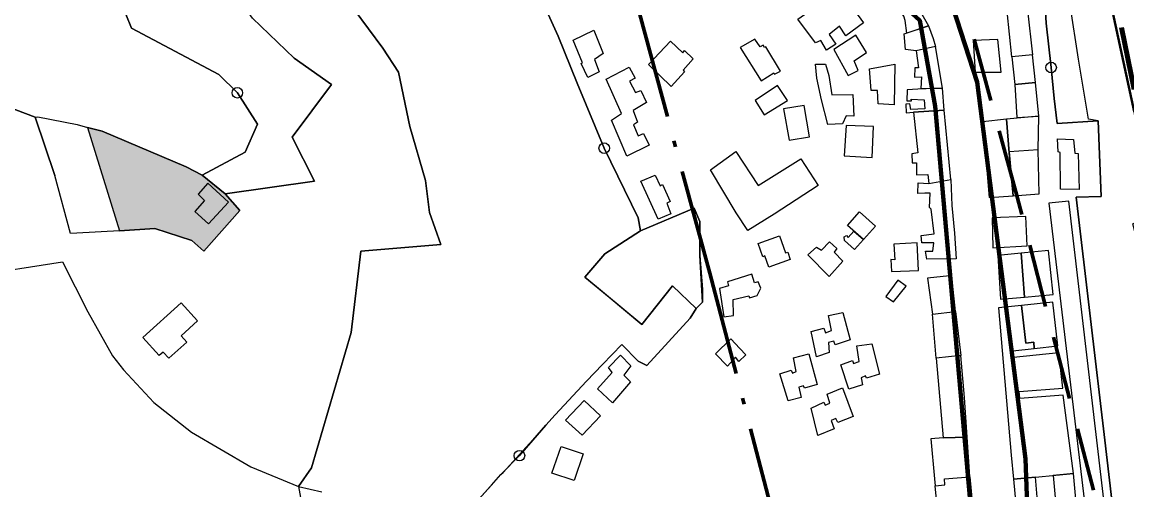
# Model space of a CAD drawing. Extents: x 645880 to 658994, y 884400 to 894744.
# Drawn here: x 657636 to 658160, y 891347 to 891569 of the extents above; entities that cross this region are included whole.
import ezdxf

# ---------------------------------------------------------------- set-up
doc = ezdxf.new("R2010")
doc.units = 0
doc.header["$LTSCALE"] = 10
doc.header["$PDMODE"] = 32
doc.header["$PDSIZE"] = 5
doc.linetypes.add('DOT_DASHED', pattern=[7.7, 5, -1.2, 0.3, -1.2])
doc.linetypes.add('MEDIUM_DASHED', pattern=[4.5, 3, -1.5])
for name, color, linetype, lineweight in [('1', 7, 'Continuous', 25), ('10', 7, 'Continuous', 25), ('13', 7, 'Continuous', 25), ('15', 7, 'MEDIUM_DASHED', 100), ('40', 7, 'Continuous', 80), ('43', 7, 'Continuous', 25), ('45', 7, 'Continuous', 25), ('54', 7, 'Continuous', 25), ('55', 7, 'Continuous', 25), ('59', 7, 'Continuous', 40), ('6', 7, 'Continuous', 25), ('8', 7, 'Continuous', 25)]:
    doc.layers.add(name, color=color, linetype=linetype, lineweight=lineweight)

msp = doc.modelspace()

# ---------------------------------------------------------------- hatches: boundary and pattern name
at = {"layer": '1'}
msp.add_hatch(color=256, dxfattribs=at).paths.add_polyline_path([(657739.36, 891479.65), (657732.39, 891487.66), (657721.46, 891496.52), (657713.82, 891500.39), (657674.06, 891517.22), (657667.04, 891519.08), (657682.29, 891470.13), (657698.97, 891471.09), (657716.56, 891465.51), (657722.2, 891460.39)])

# ---------------------------------------------------------------- linework, layer by layer
for points in [[(658146.17, 891522.17), (658126.79, 891521), (658125.26, 891532.78), (658123.88, 891547.46), (658121.59, 891568.41), (658121.13, 891576.68), (658120.07, 891585.24), (658119.69, 891594.09), (658118.54, 891602.52), (658117.44, 891606.78), (658114.4, 891619.84), (658106.67, 891639.59)], [(657892.62, 891627.9), (657862.24, 891635.8), (657873.52, 891611.03), (657874.56, 891608.75), (657878.62, 891597.51), (657881.89, 891588.93), (657878.99, 891587.19), (657890.14, 891562.31), (657899.18, 891540), (657912.03, 891509.25)], [(658162.4, 891258.34), (658149.32, 891370.79), (658142.56, 891428.37), (658135.82, 891485.95), (658147.61, 891486.41), (658146.17, 891522.17)], [(657912.03, 891509.25), (657928.05, 891476.22), (657929.2, 891470.12), (657954.59, 891480.81)], [(657954.59, 891480.81), (657957.41, 891474.5), (657957.29, 891458.31), (657958.65, 891442.26), (657958.54, 891436.3), (657955.57, 891433.2), (657952.73, 891428.61), (657932.3, 891406.31), (657928.15, 891408.28), (657920.4, 891416.26), (657911.16, 891406.64), (657903.64, 891398.75), (657888.8, 891382.81), (657884.31, 891377.98), (657878.21, 891370.84), (657871.83, 891363.52), (657863.02, 891354.51), (657849.05, 891338.88), (657841.18, 891330.38)]]:
    msp.add_lwpolyline(points, dxfattribs=at)
for points in [[(658003.87, 891570.34), (658012.17, 891576.16), (658014.36, 891572.95), (658019.48, 891576.53), (658014.64, 891583.87), (658020.78, 891587.87), (658024.81, 891581.87), (658027.71, 891583.79), (658032.93, 891576.33), (658030.65, 891574.5), (658034.97, 891568.63), (658026.53, 891562.51), (658023.57, 891567.01), (658018.66, 891563.09), (658021.82, 891558.45), (658017.38, 891555.65), (658014.68, 891560.26), (658012.25, 891559.08)], [(658054.73, 891569.69), (658054.09, 891571.85), (658048.14, 891581.35), (658053, 891584.4), (658057.99, 891578.97), (658061.89, 891573.77), (658065.69, 891567.21), (658055.48, 891563.75)], [(658115.03, 891553.42), (658105.26, 891552.58), (658103.02, 891573.94), (658112.71, 891574.6)], [(658069.11, 891557.41), (658059.84, 891555.34), (658054.86, 891555.98), (658054.26, 891563.38), (658065.69, 891567.21), (658068.03, 891561.25)], [(657897.32, 891560.45), (657907.08, 891565.21), (657911.49, 891554.07), (657907.34, 891551.26), (657909.68, 891545.39), (657904.21, 891542.69), (657901.11, 891549.37), (657901.8, 891549.69)], [(657995.53, 891545.75), (657988.58, 891557.2), (657988.04, 891556.88), (657987.37, 891558.04), (657985.9, 891557.26), (657983.43, 891560.96), (657976.53, 891556.96), (657986.46, 891541.14), (657992.42, 891544.94), (657992.76, 891544.27)], [(658031.38, 891562.84), (658020.87, 891555.94), (658027.64, 891543.64), (658032.45, 891546.06), (658030.44, 891550.68), (658036.38, 891554.52)], [(658086.88, 891560.34), (658087.84, 891545.3), (658100.22, 891545.3), (658098.63, 891560.77)], [(658086.88, 891560.34), (658087.84, 891545.3), (658100.22, 891545.3), (658098.63, 891560.77)], [(657943.7, 891538.45), (657933.08, 891548.83), (657943.42, 891559.87), (657949.24, 891554.43), (657950.16, 891555.53), (657954.24, 891551.55), (657949.39, 891546.23), (657950.03, 891545.41)], [(658062.12, 891537.45), (658072.37, 891537.69), (658069.11, 891557.41), (658059.84, 891555.34), (658060.95, 891547.28), (658059.25, 891547.3), (658059.15, 891542.91), (658062.42, 891542.99)], [(658105.26, 891552.58), (658106.64, 891539.44), (658116.46, 891540.38), (658115.03, 891553.42)], [(657923.78, 891547.64), (657926.65, 891542.49), (657924.04, 891541.06), (657926.78, 891535.58), (657929.32, 891536.62), (657931.99, 891530.89), (657925.67, 891527.04), (657927.76, 891521.57), (657925.97, 891520.36), (657928.19, 891515.01), (657930.66, 891516.19), (657933.4, 891510.71), (657922.75, 891505.44), (657915.46, 891522.46), (657920.2, 891525.61), (657912.92, 891541.94)], [(658018.07, 891520.48), (658015, 891532.15), (658012.86, 891542.44), (658012.25, 891549.03), (658016.85, 891549.04), (658018.54, 891543.67), (658019.92, 891534.46), (658029.92, 891534.64), (658030.35, 891524.33), (658026.66, 891524.63), (658024.98, 891520.79)], [(658037.85, 891546.78), (658049.77, 891549.12), (658049.55, 891529.82), (658041.85, 891530.31), (658041.55, 891536.6), (658038.64, 891536.6)], [(658106.64, 891539.44), (658107.63, 891523.81), (658118.04, 891524.46), (658116.46, 891540.38)], [(657983.63, 891531.81), (657987.85, 891525.11), (657998.89, 891531.77), (657994.22, 891538.93)], [(658058.69, 891526.23), (658073.14, 891527.17), (658072.37, 891537.69), (658060.71, 891537.27), (658055.64, 891536.87), (658055.5, 891531.65), (658057.64, 891531.65), (658057.6, 891532.39), (658063.73, 891532.1), (658063.99, 891527.9), (658057.36, 891527.63), (658056.9, 891530.23), (658054.96, 891530.11), (658055.17, 891525.97)], [(657997.06, 891527.82), (657999.66, 891512.96), (658009.38, 891514.67), (658006.78, 891529.52)], [(658058.69, 891526.23), (658060.76, 891507.04), (658057.82, 891506.58), (658057.98, 891502.24), (658060.14, 891502.24), (658059.99, 891496.67), (658065.4, 891496.83), (658065.87, 891492.49), (658076.39, 891494.35), (658073.14, 891527.17)], [(658102.76, 891522.92), (658103.96, 891507.1), (658105.96, 891486.7), (658118.22, 891487.64), (658117.7, 891508.42), (658118.04, 891524.46)], [(657739.36, 891479.65), (657732.39, 891487.66), (657721.46, 891496.52), (657713.82, 891500.39), (657674.06, 891517.22), (657667.04, 891519.08), (657682.29, 891470.13), (657698.97, 891471.09), (657716.56, 891465.51), (657722.2, 891460.39)], [(658026.67, 891520.01), (658025.81, 891505.53), (658039.02, 891504.86), (658039.74, 891519.46)], [(658091.56, 891521.78), (658094.49, 891485.84), (658105.96, 891486.7), (658103.96, 891507.1), (658102.76, 891522.92)], [(658126.88, 891513.62), (658134.53, 891513.35), (658135.07, 891506.79), (658136.71, 891506.65), (658137.12, 891489.71), (658128.38, 891489.85), (658128.11, 891507.2), (658127.16, 891507.47)], [(658117.7, 891508.42), (658103.93, 891507.48), (658105.96, 891486.7), (658118.22, 891487.64)], [(658013.37, 891491.62), (657992.56, 891477.98), (657980.18, 891470.28), (657974.61, 891478.62), (657962.37, 891498.95), (657974.45, 891507.64), (657984.93, 891491.5), (658005.18, 891504.26)], [(657724.14, 891492.72), (657719.51, 891487.48), (657722.58, 891484.48), (657717.88, 891479.24), (657724.39, 891473.36), (657733.86, 891483.7)], [(657937.61, 891475.53), (657929.32, 891493.63), (657936.12, 891496.43), (657938.5, 891491.31), (657939.69, 891491.95), (657943.28, 891483.89), (657941.78, 891483.23), (657943.64, 891478.09)], [(658060.92, 891492.8), (658065.87, 891492.49), (658076.39, 891494.35), (658076.85, 891482.12), (658078.09, 891468.96), (658078.86, 891456.73), (658064.94, 891456.57), (658064.32, 891460.44), (658067.73, 891460.44), (658068.34, 891464.31), (658062.62, 891464.31), (658062.31, 891467.88), (658068.5, 891468.65), (658066.95, 891480.26), (658066.18, 891481.19), (658066.49, 891487.85), (658064.01, 891487.85), (658060.76, 891487.69)], [(658122.85, 891483.18), (658149.44, 891259.26), (658158.51, 891260.32), (658132.26, 891484.14)], [(658122.85, 891483.18), (658149.44, 891259.26), (658158.51, 891260.32), (658132.26, 891484.14)], [(658034.89, 891465.89), (658027.34, 891472.55), (658033.06, 891479.03), (658040.61, 891472.35)], [(658095.89, 891476.19), (658096.3, 891461.98), (658112.55, 891462.94), (658111.87, 891476.87)], [(657990.03, 891452.77), (657988.17, 891458.14), (657987.2, 891457.8), (657984.96, 891464.02), (657995.14, 891467.68), (657998.04, 891459.62), (657998.99, 891459.96), (658000.19, 891456.41)], [(658030.7, 891461.27), (658025.92, 891465.53), (658025.8, 891467.19), (658026.83, 891467.87), (658027.66, 891466.97), (658030.36, 891469.87), (658034.89, 891465.89)], [(658018.71, 891448.44), (658008.54, 891458.67), (658012.58, 891462.34), (658015.06, 891460.84), (658018.89, 891464.86), (658022.25, 891461.71), (658020.96, 891459.97), (658025.22, 891455.74)], [(658049.36, 891463.79), (658049.81, 891456.37), (658047.96, 891456.47), (658048.19, 891450.73), (658061.07, 891451.33), (658060.35, 891464.33)], [(658049.36, 891463.79), (658049.81, 891456.37), (658047.96, 891456.47), (658048.19, 891450.73), (658061.07, 891451.33), (658060.35, 891464.33)], [(658098.57, 891458.42), (658099.87, 891437.62), (658111.24, 891438.64), (658109.75, 891459.52)], [(658109.75, 891459.52), (658111.24, 891438.64), (658124.93, 891439.88), (658122.56, 891460.78)], [(657982.07, 891449.58), (657970.44, 891445.87), (657970.95, 891443.95), (657966.73, 891442.67), (657968.78, 891429.3), (657973.29, 891429.86), (657973.1, 891437.56), (657980.58, 891439.26), (657980.93, 891438.34), (657984.58, 891439.46), (657986.29, 891442.94), (657985.01, 891445.87), (657983.22, 891445.49)], [(658051.23, 891446.74), (658045.55, 891439), (658049.16, 891436.46), (658055.11, 891443.88)], [(658051.23, 891446.74), (658045.55, 891439), (658049.16, 891436.46), (658055.11, 891443.88)], [(658065.33, 891447.69), (658067.58, 891430.55), (658078.55, 891431.81), (658077.15, 891445.27), (658076.25, 891445.31), (658075.69, 891448.73)], [(658109.87, 891434.69), (658111.85, 891416.87), (658115.68, 891417.35), (658115.92, 891414.31), (658127.02, 891415.53), (658124.74, 891436.21)], [(658012.68, 891410.4), (658010.19, 891422.4), (658016.14, 891423.92), (658016.85, 891421.79), (658019.79, 891422.82), (658018.3, 891429.86), (658025.21, 891431.38), (658028.56, 891418.4), (658021.54, 891416.02), (658020.89, 891417.75), (658018.3, 891417.11), (658018.73, 891412.35)], [(658081.04, 891410.91), (658069.39, 891409.69), (658067.58, 891430.55), (658078.55, 891431.81)], [(658106.07, 891352.35), (658118.01, 891353.47), (658124.59, 891354.09), (658134.46, 891355.01), (658129.57, 891392.21), (658109.11, 891390.57), (658108.77, 891393.93), (658129.49, 891395.55), (658127.52, 891412.17), (658106.04, 891409.97), (658105.72, 891413.19), (658115.92, 891414.31), (658115.68, 891417.35), (658111.85, 891416.87), (658109.87, 891434.69), (658098.93, 891433.57), (658105.01, 891363.67)], [(657970.41, 891405.91), (657964.84, 891411.71), (657972.06, 891418.85), (657976.3, 891414.29), (657979.08, 891411.35), (657975.88, 891408.21), (657974.25, 891410.19)], [(658024.15, 891406.49), (658029.75, 891408.57), (658030.27, 891407.26), (658032.96, 891408.13), (658031.8, 891415.6), (658038.84, 891416.58), (658042.6, 891402.12), (658036.41, 891400.2), (658035.9, 891401.35), (658033.81, 891400.41), (658034.53, 891397.04), (658027.98, 891395.01)], [(657915.9, 891388.58), (657908.89, 891395.25), (657915.72, 891402.86), (657914.01, 891405.23), (657919.8, 891411.17), (657924.69, 891406.01), (657921.34, 891401.71), (657924.52, 891398.52)], [(657999.28, 891389.54), (657995.28, 891402.29), (658000.67, 891403.96), (658001.31, 891402.67), (658003.06, 891403.37), (658001.77, 891409.86), (658009.01, 891411.81), (658012.9, 891397.21), (658006.95, 891395.48), (658006.52, 891396.56), (658004.36, 891396.02), (658005.33, 891391.15)], [(658069.39, 891409.69), (658072.67, 891371.97), (658084.07, 891372.29), (658082.83, 891391.11), (658081.04, 891410.91)], [(658010.07, 891386.01), (658016.21, 891388.81), (658016.78, 891387.44), (658018.97, 891388.34), (658017.64, 891392.67), (658024.97, 891395.59), (658029.99, 891382.09), (658022.73, 891379.26), (658021.77, 891381.17), (658019.61, 891380.17), (658021, 891376.29), (658013.24, 891372.99)], [(657893.71, 891380.38), (657902.48, 891389.68), (657910.27, 891382.42), (657901.51, 891373.22)], [(658066.82, 891371.49), (658068.61, 891352.53), (658068.92, 891349.25), (658073.53, 891349.73), (658073.31, 891352.49), (658085.39, 891353.51), (658084.07, 891372.29), (658072.67, 891371.97)], [(657891.54, 891367.81), (657902.11, 891364.37), (657897.73, 891351.71), (657887.23, 891355.19)], [(658073.53, 891349.73), (658073.31, 891352.49), (658085.39, 891353.51), (658088.58, 891319.49), (658080.93, 891318.81), (658071.32, 891317.81), (658070.85, 891329.95), (658068.92, 891349.25)], [(658107.64, 891335.43), (658117.92, 891336.21), (658116.42, 891353.32), (658106.07, 891352.35)], [(658124.8, 891354.07), (658126.15, 891340.21), (658135.81, 891341.14), (658134.46, 891355.01)]]:
    msp.add_lwpolyline(points, close=True, dxfattribs=at)
msp.add_point((657912.03, 891509.25), dxfattribs=at)
at = {"layer": '10'}
msp.add_lwpolyline([(657506.82, 891445.95), (657542.97, 891443.76), (657544.76, 891438.78), (657550.52, 891436.07), (657556.13, 891437.47), (657558.47, 891439.69), (657560.31, 891443.49), (657564.67, 891445.34), (657612.61, 891448.79), (657655.16, 891455.41), (657667.15, 891431.69), (657678.98, 891410.89), (657684.1, 891404.11), (657698.45, 891388.7), (657716.31, 891374.63), (657744.44, 891358.23), (657767.03, 891348.96), (657770.45, 891330.62)], dxfattribs=at)
at = {"layer": '13'}
msp.add_line((657738.1, 891535.49), (657747.59, 891520.62), dxfattribs=at)
for points in [[(657678.98, 891649.67), (657673.01, 891639.13), (657680.69, 891636.19), (657701.38, 891613.82), (657690.25, 891585.42), (657685.19, 891572.75), (657687.9, 891566.1), (657729.26, 891544.2), (657738.1, 891535.49)], [(657782.7, 891539.42), (657765.1, 891551.91), (657745.3, 891570.84), (657742.5, 891574.78), (657726.25, 891597.71), (657719.17, 891615.54), (657713.85, 891637.29)], [(657747.59, 891520.62), (657741.83, 891507.27), (657721.46, 891496.52), (657732.39, 891487.66), (657774.73, 891493.63), (657764.08, 891514.39), (657782.7, 891539.42)], [(657954.59, 891480.81), (657929.2, 891470.12), (657912.34, 891459.11), (657902.8, 891448.15), (657914.41, 891438.59)], [(657955.57, 891433.2), (657958.54, 891436.3), (657958.65, 891442.26), (657957.29, 891458.31), (657957.4, 891474.5), (657954.59, 891480.81)], [(657914.41, 891438.59), (657929.81, 891425.75), (657944.46, 891444.02), (657955.57, 891433.2)]]:
    msp.add_lwpolyline(points, dxfattribs=at)
msp.add_point((657738.1, 891535.49), dxfattribs=at)
at = {"layer": '15'}
msp.add_lwpolyline([(658005.57, 891968.55), (658020.45, 891905.51), (658017.23, 891880.43), (658094.78, 891763.01), (658139.37, 891654.66), (658174.09, 891483.56)], dxfattribs=at)
at = {"layer": '40'}
for points in [[(657976.04, 891685.71), (658077.27, 891576.07), (658088.75, 891540.57), (658111.71, 891362), (658114.85, 891275.34)], [(658017.79, 891081.11), (658052.23, 891124.97), (658100.24, 891206.42), (658087.71, 891317.11), (658068.93, 891529.09), (658061.62, 891569.81), (657965.61, 891657.53)]]:
    msp.add_lwpolyline(points, dxfattribs=at)
at = {"layer": '43'}
msp.add_line((658123.88, 891547.46), (658125.26, 891532.78), dxfattribs=at)
for points in [[(658146.17, 891522.17), (658141.6, 891523.04), (658136.86, 891551.49), (658125.07, 891628.38), (658114.4, 891619.84), (658117.44, 891606.78), (658118.54, 891602.52), (658119.69, 891594.09), (658120.07, 891585.24), (658121.13, 891576.68), (658121.59, 891568.41), (658123.88, 891547.46)], [(658125.26, 891532.78), (658126.79, 891521), (658146.17, 891522.17)]]:
    msp.add_lwpolyline(points, dxfattribs=at)
msp.add_point((658123.88, 891547.46), dxfattribs=at)
at = {"layer": '45', "linetype": 'DOT_DASHED', "lineweight": 70}
msp.add_lwpolyline([(658032.74, 891178.84), (657962.16, 891450), (657912.65, 891632.07), (657880.45, 891775.54), (657862.08, 891924.55), (657862.75, 892057.96), (657880.13, 892212.9), (657948.63, 892498.48), (658035.94, 892864.43), (658113.04, 893179.94), (658123.49, 893235.71), (658127.65, 893288.31), (658121.92, 893384.59), (658110.78, 893490.65), (658118.71, 893627.43), (658149.69, 893744.87)], dxfattribs=at)
at = {"layer": '45', "linetype": 'MEDIUM_DASHED', "lineweight": 70}
msp.add_lwpolyline([(658177.94, 891216.48), (658107.15, 891488.48), (658058.27, 891668.19), (658028.42, 891801.21), (658012.13, 891933.39), (658012.71, 892049.2), (658028.16, 892186.95), (658094.51, 892463.58), (658181.75, 892829.22), (658259.72, 893148.31), (658272.39, 893215.94), (658278, 893286.86), (658271.45, 893396.89), (658261.24, 893494.17), (658267.59, 893603.71), (658294.73, 893706.6)], dxfattribs=at)
at = {"layer": '54'}
for points in [[(658202.97, 891306.87), (658202.74, 891312.3), (658202.54, 891317.23), (658162.61, 891473.39), (658170.93, 891477.85), (658163.27, 891526.55), (658148.01, 891596.97), (658134.4, 891659.69), (658109.73, 891722.41), (658094.17, 891758.13)], [(658094.17, 891758.13), (658122.87, 891636.97), (658125.07, 891628.38), (658114.4, 891619.84), (658117.44, 891606.78), (658118.54, 891602.52), (658119.69, 891594.09), (658120.07, 891585.24), (658121.13, 891576.68), (658121.59, 891568.41), (658123.88, 891547.46), (658125.26, 891532.78)], [(658125.26, 891532.78), (658126.79, 891521), (658146.17, 891522.17), (658147.61, 891486.41), (658135.82, 891485.95)], [(658135.82, 891485.95), (658142.56, 891428.37), (658149.32, 891370.79), (658162.4, 891258.34)]]:
    msp.add_lwpolyline(points, dxfattribs=at)
at = {"layer": '55'}
for points in [[(657841.17, 891330.38), (657858.53, 891349.48), (657863.02, 891354.51), (657864.07, 891355.59), (657882.7, 891376.1), (657884.31, 891377.98), (657888.8, 891382.81), (657903.64, 891398.75), (657911.16, 891406.64), (657920.4, 891416.26), (657928.15, 891408.28), (657932.3, 891406.31), (657952.73, 891428.61), (657955.57, 891433.2), (657958.54, 891436.3), (657957.29, 891458.31), (657957.41, 891474.5), (657954.59, 891480.81), (657929.2, 891470.12), (657928.05, 891476.22), (657912.03, 891509.25), (657899.18, 891540), (657890.14, 891562.31), (657878.99, 891587.19)], [(657793.46, 891574.89), (657807.15, 891556.57), (657814.45, 891545.21), (657819.95, 891519.54), (657827.28, 891493.86), (657829.12, 891478.74), (657834.61, 891463.61), (657796.59, 891460.4), (657792, 891421.89), (657773.22, 891357.71), (657767.03, 891348.96), (657770.45, 891330.62)]]:
    msp.add_lwpolyline(points, dxfattribs=at)
at = {"layer": '59'}
msp.add_lwpolyline([(657997.43, 891981.01), (658017.85, 891907.27), (658017.85, 891897.37), (658014.45, 891880.86), (658033.16, 891856.93), (658055.03, 891820.85), (658094.17, 891758.13), (658109.73, 891722.41), (658134.4, 891659.69), (658148.01, 891596.97), (658163.27, 891526.55)], dxfattribs=at)
at = {"layer": '6'}
msp.add_lwpolyline([(657701.01, 891410.96), (657693.31, 891419.5), (657711.51, 891435.91), (657719.21, 891427.37), (657711.41, 891420.34), (657714.09, 891417.37), (657705.55, 891409.67), (657702.87, 891412.64)], close=True, dxfattribs=at)
at = {"layer": '8'}
for points in [[(657753.26, 891619.18), (657763.03, 891605.7), (657777.02, 891589.95), (657793.46, 891574.89), (657807.15, 891556.57), (657814.45, 891545.21), (657819.95, 891519.54), (657827.28, 891493.86), (657829.12, 891478.74), (657834.61, 891463.61), (657796.59, 891460.4), (657792, 891421.89), (657773.22, 891357.71), (657767.03, 891348.96)], [(657767.03, 891348.96), (657773.22, 891357.71), (657792, 891421.89), (657796.59, 891460.4), (657834.61, 891463.61), (657829.12, 891478.74), (657827.28, 891493.86), (657819.95, 891519.54), (657814.45, 891545.21), (657807.15, 891556.57), (657793.46, 891574.89), (657777.02, 891589.95), (657763.03, 891605.7), (657753.26, 891619.18)], [(657747.59, 891520.62), (657738.1, 891535.48), (657729.26, 891544.2), (657687.9, 891566.1), (657685.19, 891572.75), (657690.25, 891585.42), (657673.84, 891609.79)], [(657929.81, 891425.75), (657902.8, 891448.15), (657912.34, 891459.11), (657929.2, 891470.12), (657928.05, 891476.22), (657912.03, 891509.25), (657899.18, 891540), (657890.14, 891562.31), (657878.99, 891587.19), (657881.89, 891588.94), (657878.61, 891597.51)], [(657745.3, 891570.84), (657765.1, 891551.91), (657782.7, 891539.42)], [(657782.69, 891539.42), (657764.08, 891514.39), (657774.73, 891493.63), (657732.39, 891487.66)], [(657698.97, 891471.09), (657682.29, 891470.13), (657661.95, 891468.97), (657659.01, 891468.84), (657651.65, 891496.34), (657642.23, 891523.91), (657625.06, 891530.35), (657620.29, 891531.61)], [(657625.06, 891530.35), (657642.23, 891523.91), (657643.59, 891524.06), (657662.16, 891520.39), (657667.04, 891519.08), (657674.06, 891517.22)], [(657659.01, 891468.84), (657651.65, 891496.34), (657642.23, 891523.91), (657643.59, 891524.06), (657662.16, 891520.39), (657667.04, 891519.08), (657682.29, 891470.13)], [(657674.06, 891517.22), (657713.82, 891500.39), (657721.46, 891496.52), (657741.83, 891507.27), (657747.59, 891520.62)], [(657732.39, 891487.66), (657739.36, 891479.65), (657722.2, 891460.39), (657716.56, 891465.51), (657698.97, 891471.09)], [(657682.29, 891470.13), (657661.95, 891468.97), (657659.01, 891468.84)], [(657504.96, 891446.06), (657542.97, 891443.76), (657544.76, 891438.78), (657550.52, 891436.07), (657556.13, 891437.47), (657558.47, 891439.69), (657560.31, 891443.49), (657564.67, 891445.34), (657612.61, 891448.79), (657655.16, 891455.41), (657667.15, 891431.69), (657678.98, 891410.89), (657684.1, 891404.11), (657698.45, 891388.7), (657716.31, 891374.63)], [(657955.57, 891433.2), (657944.46, 891444.02), (657929.81, 891425.75)], [(657871.83, 891363.52), (657878.21, 891370.84), (657884.3, 891377.98), (657888.79, 891382.81), (657903.64, 891398.75), (657911.16, 891406.64), (657920.39, 891416.26), (657928.15, 891408.28), (657932.3, 891406.31), (657952.73, 891428.61), (657955.57, 891433.2)], [(657716.31, 891374.63), (657744.44, 891358.23), (657767.03, 891348.96)], [(657852.61, 891319.48), (657846.04, 891324.21), (657841.17, 891330.38), (657849.05, 891338.88), (657863.01, 891354.51), (657871.83, 891363.52)], [(657767.03, 891348.96), (657778.2, 891346.39)]]:
    msp.add_lwpolyline(points, dxfattribs=at)
msp.add_lwpolyline([(657642.23, 891523.91), (657651.65, 891496.34), (657643.98, 891518.87)], close=True, dxfattribs=at)
msp.add_point((657871.83, 891363.52), dxfattribs=at)

doc.saveas('drawing.dxf')
